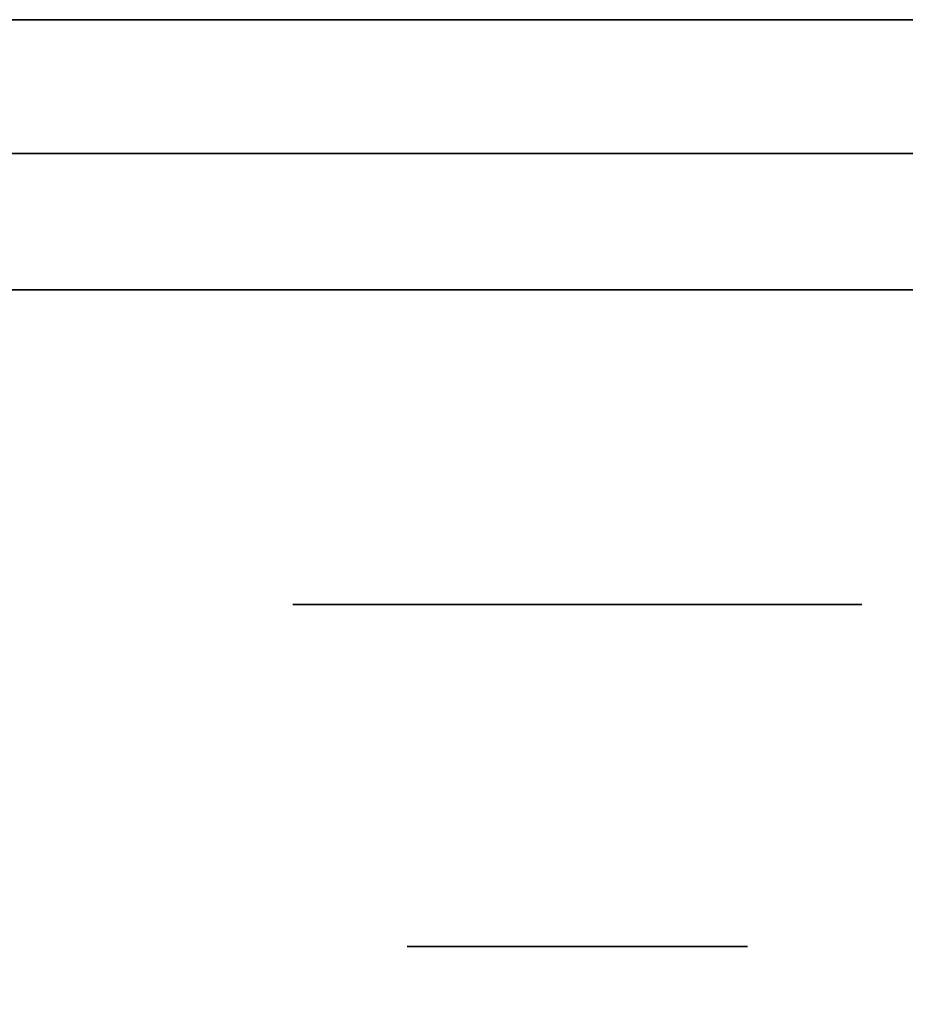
# Model space of a CAD drawing. Extents: x 413.3 to 457.5, y 5047.8 to 5050.
# Tile 655 of 656: x 451.4056 to 451.4473, y 5049.8818 to 5049.9282. Entities that reach past the tile are written whole.
import ezdxf

# ---------------------------------------------------------------- set-up
doc = ezdxf.new("R2010")
doc.units = 0
doc.header["$LTSCALE"] = 150
doc.header["$MEASUREMENT"] = 0
doc.layers.add('3DFACE_BOLT', color=7, linetype='CONTINUOUS')
doc.layers.add('3DFACE_SHAPE', color=7, linetype='CONTINUOUS')

msp = doc.modelspace()

# ---------------------------------------------------------------- linework, layer by layer
at = {"layer": '3DFACE_BOLT', "color": 1}
for points, invisible_edges in [([(451.423839, 5049.934559, -0.135), (451.424231, 5049.934559, -0.137472), (451.423839, 5049.884559, -0.135)], 14), ([(451.423839, 5049.884559, -0.135), (451.424231, 5049.934559, -0.137472), (451.424231, 5049.884559, -0.137472)], 3), ([(451.424231, 5049.934559, -0.132528), (451.423839, 5049.934559, -0.135), (451.424231, 5049.884559, -0.132528)], 14), ([(451.424231, 5049.884559, -0.132528), (451.423839, 5049.934559, -0.135), (451.423839, 5049.884559, -0.135)], 3), ([(451.423839, 5049.934559, -0.065), (451.424231, 5049.934559, -0.067472), (451.423839, 5049.884559, -0.065)], 14), ([(451.423839, 5049.884559, -0.065), (451.424231, 5049.934559, -0.067472), (451.424231, 5049.884559, -0.067472)], 3), ([(451.424231, 5049.934559, -0.062528), (451.423839, 5049.934559, -0.065), (451.424231, 5049.884559, -0.062528)], 14), ([(451.424231, 5049.884559, -0.062528), (451.423839, 5049.934559, -0.065), (451.423839, 5049.884559, -0.065)], 3), ([(451.424231, 5049.934559, -0.137472), (451.425367, 5049.934559, -0.139702), (451.424231, 5049.884559, -0.137472)], 14), ([(451.424231, 5049.884559, -0.137472), (451.425367, 5049.934559, -0.139702), (451.425367, 5049.884559, -0.139702)], 3), ([(451.425367, 5049.934559, -0.130298), (451.424231, 5049.934559, -0.132528), (451.425367, 5049.884559, -0.130298)], 14), ([(451.425367, 5049.884559, -0.130298), (451.424231, 5049.934559, -0.132528), (451.424231, 5049.884559, -0.132528)], 3), ([(451.424231, 5049.934559, -0.067472), (451.425367, 5049.934559, -0.069702), (451.424231, 5049.884559, -0.067472)], 14), ([(451.424231, 5049.884559, -0.067472), (451.425367, 5049.934559, -0.069702), (451.425367, 5049.884559, -0.069702)], 3), ([(451.425367, 5049.934559, -0.060298), (451.424231, 5049.934559, -0.062528), (451.425367, 5049.884559, -0.060298)], 14), ([(451.425367, 5049.884559, -0.060298), (451.424231, 5049.934559, -0.062528), (451.424231, 5049.884559, -0.062528)], 3), ([(451.425367, 5049.934559, -0.139702), (451.427137, 5049.934559, -0.141472), (451.425367, 5049.884559, -0.139702)], 14), ([(451.425367, 5049.884559, -0.139702), (451.427137, 5049.934559, -0.141472), (451.427137, 5049.884559, -0.141472)], 3), ([(451.427137, 5049.934559, -0.128528), (451.425367, 5049.934559, -0.130298), (451.427137, 5049.884559, -0.128528)], 14), ([(451.427137, 5049.884559, -0.128528), (451.425367, 5049.934559, -0.130298), (451.425367, 5049.884559, -0.130298)], 3), ([(451.425367, 5049.934559, -0.069702), (451.427137, 5049.934559, -0.071472), (451.425367, 5049.884559, -0.069702)], 14), ([(451.425367, 5049.884559, -0.069702), (451.427137, 5049.934559, -0.071472), (451.427137, 5049.884559, -0.071472)], 3), ([(451.427137, 5049.934559, -0.058528), (451.425367, 5049.934559, -0.060298), (451.427137, 5049.884559, -0.058528)], 14), ([(451.427137, 5049.884559, -0.058528), (451.425367, 5049.934559, -0.060298), (451.425367, 5049.884559, -0.060298)], 3), ([(451.427137, 5049.934559, -0.141472), (451.429367, 5049.934559, -0.142608), (451.427137, 5049.884559, -0.141472)], 14), ([(451.427137, 5049.884559, -0.141472), (451.429367, 5049.934559, -0.142608), (451.429367, 5049.884559, -0.142608)], 3), ([(451.429367, 5049.934559, -0.127392), (451.427137, 5049.934559, -0.128528), (451.429367, 5049.884559, -0.127392)], 14), ([(451.429367, 5049.884559, -0.127392), (451.427137, 5049.934559, -0.128528), (451.427137, 5049.884559, -0.128528)], 3), ([(451.427137, 5049.934559, -0.071472), (451.429367, 5049.934559, -0.072608), (451.427137, 5049.884559, -0.071472)], 14), ([(451.427137, 5049.884559, -0.071472), (451.429367, 5049.934559, -0.072608), (451.429367, 5049.884559, -0.072608)], 3), ([(451.429367, 5049.934559, -0.057392), (451.427137, 5049.934559, -0.058528), (451.429367, 5049.884559, -0.057392)], 14), ([(451.429367, 5049.884559, -0.057392), (451.427137, 5049.934559, -0.058528), (451.427137, 5049.884559, -0.058528)], 3), ([(451.429367, 5049.934559, -0.142608), (451.431839, 5049.934559, -0.143), (451.429367, 5049.884559, -0.142608)], 14), ([(451.429367, 5049.884559, -0.142608), (451.431839, 5049.934559, -0.143), (451.431839, 5049.884559, -0.143)], 3), ([(451.431839, 5049.934559, -0.127), (451.429367, 5049.934559, -0.127392), (451.431839, 5049.884559, -0.127)], 14), ([(451.431839, 5049.884559, -0.127), (451.429367, 5049.934559, -0.127392), (451.429367, 5049.884559, -0.127392)], 3), ([(451.429367, 5049.934559, -0.072608), (451.431839, 5049.934559, -0.073), (451.429367, 5049.884559, -0.072608)], 14), ([(451.429367, 5049.884559, -0.072608), (451.431839, 5049.934559, -0.073), (451.431839, 5049.884559, -0.073)], 3), ([(451.431839, 5049.934559, -0.057), (451.429367, 5049.934559, -0.057392), (451.431839, 5049.884559, -0.057)], 14), ([(451.431839, 5049.884559, -0.057), (451.429367, 5049.934559, -0.057392), (451.429367, 5049.884559, -0.057392)], 3), ([(451.431839, 5049.934559, -0.143), (451.434312, 5049.934559, -0.142608), (451.431839, 5049.884559, -0.143)], 14), ([(451.431839, 5049.884559, -0.143), (451.434312, 5049.934559, -0.142608), (451.434312, 5049.884559, -0.142608)], 3), ([(451.434312, 5049.934559, -0.127392), (451.431839, 5049.934559, -0.127), (451.434312, 5049.884559, -0.127392)], 14), ([(451.434312, 5049.884559, -0.127392), (451.431839, 5049.934559, -0.127), (451.431839, 5049.884559, -0.127)], 3), ([(451.431839, 5049.934559, -0.073), (451.434312, 5049.934559, -0.072608), (451.431839, 5049.884559, -0.073)], 14), ([(451.431839, 5049.884559, -0.073), (451.434312, 5049.934559, -0.072608), (451.434312, 5049.884559, -0.072608)], 3), ([(451.434312, 5049.934559, -0.057392), (451.431839, 5049.934559, -0.057), (451.434312, 5049.884559, -0.057392)], 14), ([(451.434312, 5049.884559, -0.057392), (451.431839, 5049.934559, -0.057), (451.431839, 5049.884559, -0.057)], 3), ([(451.434312, 5049.934559, -0.142608), (451.436542, 5049.934559, -0.141472), (451.434312, 5049.884559, -0.142608)], 14), ([(451.434312, 5049.884559, -0.142608), (451.436542, 5049.934559, -0.141472), (451.436542, 5049.884559, -0.141472)], 3), ([(451.436542, 5049.934559, -0.128528), (451.434312, 5049.934559, -0.127392), (451.436542, 5049.884559, -0.128528)], 14), ([(451.436542, 5049.884559, -0.128528), (451.434312, 5049.934559, -0.127392), (451.434312, 5049.884559, -0.127392)], 3), ([(451.434312, 5049.934559, -0.072608), (451.436542, 5049.934559, -0.071472), (451.434312, 5049.884559, -0.072608)], 14), ([(451.434312, 5049.884559, -0.072608), (451.436542, 5049.934559, -0.071472), (451.436542, 5049.884559, -0.071472)], 3), ([(451.436542, 5049.934559, -0.058528), (451.434312, 5049.934559, -0.057392), (451.436542, 5049.884559, -0.058528)], 14), ([(451.436542, 5049.884559, -0.058528), (451.434312, 5049.934559, -0.057392), (451.434312, 5049.884559, -0.057392)], 3), ([(451.436542, 5049.934559, -0.141472), (451.438312, 5049.934559, -0.139702), (451.436542, 5049.884559, -0.141472)], 14), ([(451.436542, 5049.884559, -0.141472), (451.438312, 5049.934559, -0.139702), (451.438312, 5049.884559, -0.139702)], 3), ([(451.438312, 5049.934559, -0.130298), (451.436542, 5049.934559, -0.128528), (451.438312, 5049.884559, -0.130298)], 14), ([(451.438312, 5049.884559, -0.130298), (451.436542, 5049.934559, -0.128528), (451.436542, 5049.884559, -0.128528)], 3), ([(451.436542, 5049.934559, -0.071472), (451.438312, 5049.934559, -0.069702), (451.436542, 5049.884559, -0.071472)], 14), ([(451.436542, 5049.884559, -0.071472), (451.438312, 5049.934559, -0.069702), (451.438312, 5049.884559, -0.069702)], 3), ([(451.438312, 5049.934559, -0.060298), (451.436542, 5049.934559, -0.058528), (451.438312, 5049.884559, -0.060298)], 14), ([(451.438312, 5049.884559, -0.060298), (451.436542, 5049.934559, -0.058528), (451.436542, 5049.884559, -0.058528)], 3), ([(451.438312, 5049.934559, -0.139702), (451.439448, 5049.934559, -0.137472), (451.438312, 5049.884559, -0.139702)], 14), ([(451.438312, 5049.884559, -0.139702), (451.439448, 5049.934559, -0.137472), (451.439448, 5049.884559, -0.137472)], 3), ([(451.439448, 5049.934559, -0.132528), (451.438312, 5049.934559, -0.130298), (451.439448, 5049.884559, -0.132528)], 14), ([(451.439448, 5049.884559, -0.132528), (451.438312, 5049.934559, -0.130298), (451.438312, 5049.884559, -0.130298)], 3), ([(451.438312, 5049.934559, -0.069702), (451.439448, 5049.934559, -0.067472), (451.438312, 5049.884559, -0.069702)], 14), ([(451.438312, 5049.884559, -0.069702), (451.439448, 5049.934559, -0.067472), (451.439448, 5049.884559, -0.067472)], 3), ([(451.439448, 5049.934559, -0.062528), (451.438312, 5049.934559, -0.060298), (451.439448, 5049.884559, -0.062528)], 14), ([(451.439448, 5049.884559, -0.062528), (451.438312, 5049.934559, -0.060298), (451.438312, 5049.884559, -0.060298)], 3), ([(451.439448, 5049.934559, -0.137472), (451.439839, 5049.934559, -0.135), (451.439448, 5049.884559, -0.137472)], 14), ([(451.439448, 5049.884559, -0.137472), (451.439839, 5049.934559, -0.135), (451.439839, 5049.884559, -0.135)], 3), ([(451.439839, 5049.934559, -0.135), (451.439448, 5049.934559, -0.132528), (451.439839, 5049.884559, -0.135)], 14), ([(451.439839, 5049.884559, -0.135), (451.439448, 5049.934559, -0.132528), (451.439448, 5049.884559, -0.132528)], 3), ([(451.439448, 5049.934559, -0.067472), (451.439839, 5049.934559, -0.065), (451.439448, 5049.884559, -0.067472)], 14), ([(451.439448, 5049.884559, -0.067472), (451.439839, 5049.934559, -0.065), (451.439839, 5049.884559, -0.065)], 3), ([(451.439839, 5049.934559, -0.065), (451.439448, 5049.934559, -0.062528), (451.439839, 5049.884559, -0.065)], 14), ([(451.439839, 5049.884559, -0.065), (451.439448, 5049.934559, -0.062528), (451.439448, 5049.884559, -0.062528)], 3), ([(451.418464, 5049.915459, -0.135), (451.425152, 5049.915459, -0.146583), (451.418464, 5049.900659, -0.135)], 14), ([(451.418464, 5049.900659, -0.135), (451.425152, 5049.915459, -0.146583), (451.425152, 5049.900659, -0.146583)], 3), ([(451.425152, 5049.915459, -0.123417), (451.418464, 5049.915459, -0.135), (451.425152, 5049.900659, -0.123417)], 14), ([(451.425152, 5049.900659, -0.123417), (451.418464, 5049.915459, -0.135), (451.418464, 5049.900659, -0.135)], 3), ([(451.418464, 5049.915459, -0.135), (451.425152, 5049.915459, -0.123417), (451.425152, 5049.915459, -0.146583)], 2), ([(451.418464, 5049.915459, -0.065), (451.425152, 5049.915459, -0.076583), (451.418464, 5049.900659, -0.065)], 14), ([(451.418464, 5049.900659, -0.065), (451.425152, 5049.915459, -0.076583), (451.425152, 5049.900659, -0.076583)], 3), ([(451.425152, 5049.915459, -0.053417), (451.418464, 5049.915459, -0.065), (451.425152, 5049.900659, -0.053417)], 14), ([(451.425152, 5049.900659, -0.053417), (451.418464, 5049.915459, -0.065), (451.418464, 5049.900659, -0.065)], 3), ([(451.418464, 5049.915459, -0.065), (451.425152, 5049.915459, -0.053417), (451.425152, 5049.915459, -0.076583)], 2), ([(451.425152, 5049.915459, -0.146583), (451.438527, 5049.915459, -0.146583), (451.425152, 5049.900659, -0.146583)], 14), ([(451.425152, 5049.900659, -0.146583), (451.438527, 5049.915459, -0.146583), (451.438527, 5049.900659, -0.146583)], 3), ([(451.438527, 5049.915459, -0.123417), (451.425152, 5049.915459, -0.123417), (451.438527, 5049.900659, -0.123417)], 14), ([(451.438527, 5049.900659, -0.123417), (451.425152, 5049.915459, -0.123417), (451.425152, 5049.900659, -0.123417)], 3), ([(451.425152, 5049.915459, -0.123417), (451.438527, 5049.915459, -0.123417), (451.425152, 5049.915459, -0.146583)], 14), ([(451.425152, 5049.915459, -0.146583), (451.438527, 5049.915459, -0.123417), (451.438527, 5049.915459, -0.146583)], 3), ([(451.425152, 5049.915459, -0.076583), (451.438527, 5049.915459, -0.076583), (451.425152, 5049.900659, -0.076583)], 14), ([(451.425152, 5049.900659, -0.076583), (451.438527, 5049.915459, -0.076583), (451.438527, 5049.900659, -0.076583)], 3), ([(451.438527, 5049.915459, -0.053417), (451.425152, 5049.915459, -0.053417), (451.438527, 5049.900659, -0.053417)], 14), ([(451.438527, 5049.900659, -0.053417), (451.425152, 5049.915459, -0.053417), (451.425152, 5049.900659, -0.053417)], 3), ([(451.425152, 5049.915459, -0.053417), (451.438527, 5049.915459, -0.053417), (451.425152, 5049.915459, -0.076583)], 14), ([(451.425152, 5049.915459, -0.076583), (451.438527, 5049.915459, -0.053417), (451.438527, 5049.915459, -0.076583)], 3), ([(451.438527, 5049.915459, -0.146583), (451.445214, 5049.915459, -0.135), (451.438527, 5049.900659, -0.146583)], 14), ([(451.438527, 5049.900659, -0.146583), (451.445214, 5049.915459, -0.135), (451.445214, 5049.900659, -0.135)], 3), ([(451.445214, 5049.915459, -0.135), (451.438527, 5049.915459, -0.123417), (451.445214, 5049.900659, -0.135)], 14), ([(451.445214, 5049.900659, -0.135), (451.438527, 5049.915459, -0.123417), (451.438527, 5049.900659, -0.123417)], 3), ([(451.438527, 5049.915459, -0.123417), (451.445214, 5049.915459, -0.135), (451.438527, 5049.915459, -0.146583)], 12), ([(451.438527, 5049.915459, -0.076583), (451.445214, 5049.915459, -0.065), (451.438527, 5049.900659, -0.076583)], 14), ([(451.438527, 5049.900659, -0.076583), (451.445214, 5049.915459, -0.065), (451.445214, 5049.900659, -0.065)], 3), ([(451.445214, 5049.915459, -0.065), (451.438527, 5049.915459, -0.053417), (451.445214, 5049.900659, -0.065)], 14), ([(451.445214, 5049.900659, -0.065), (451.438527, 5049.915459, -0.053417), (451.438527, 5049.900659, -0.053417)], 3), ([(451.438527, 5049.915459, -0.053417), (451.445214, 5049.915459, -0.065), (451.438527, 5049.915459, -0.076583)], 12), ([(451.418464, 5049.900659, -0.135), (451.425152, 5049.900659, -0.146583), (451.425152, 5049.900659, -0.123417)], 2), ([(451.418464, 5049.900659, -0.065), (451.425152, 5049.900659, -0.076583), (451.425152, 5049.900659, -0.053417)], 2), ([(451.425152, 5049.900659, -0.146583), (451.438527, 5049.900659, -0.146583), (451.425152, 5049.900659, -0.123417)], 14), ([(451.425152, 5049.900659, -0.123417), (451.438527, 5049.900659, -0.146583), (451.438527, 5049.900659, -0.123417)], 3), ([(451.425152, 5049.900659, -0.076583), (451.438527, 5049.900659, -0.076583), (451.425152, 5049.900659, -0.053417)], 14), ([(451.425152, 5049.900659, -0.053417), (451.438527, 5049.900659, -0.076583), (451.438527, 5049.900659, -0.053417)], 3), ([(451.438527, 5049.900659, -0.146583), (451.445214, 5049.900659, -0.135), (451.438527, 5049.900659, -0.123417)], 12), ([(451.438527, 5049.900659, -0.076583), (451.445214, 5049.900659, -0.065), (451.438527, 5049.900659, -0.053417)], 12), ([(451.423839, 5049.884559, -0.135), (451.424231, 5049.884559, -0.137472), (451.424231, 5049.884559, -0.132528)], 2), ([(451.423839, 5049.884559, -0.065), (451.424231, 5049.884559, -0.067472), (451.424231, 5049.884559, -0.062528)], 2), ([(451.424231, 5049.884559, -0.137472), (451.425367, 5049.884559, -0.139702), (451.424231, 5049.884559, -0.132528)], 14), ([(451.424231, 5049.884559, -0.132528), (451.425367, 5049.884559, -0.139702), (451.425367, 5049.884559, -0.130298)], 3), ([(451.424231, 5049.884559, -0.067472), (451.425367, 5049.884559, -0.069702), (451.424231, 5049.884559, -0.062528)], 14), ([(451.424231, 5049.884559, -0.062528), (451.425367, 5049.884559, -0.069702), (451.425367, 5049.884559, -0.060298)], 3), ([(451.425367, 5049.884559, -0.139702), (451.427137, 5049.884559, -0.141472), (451.425367, 5049.884559, -0.130298)], 14), ([(451.425367, 5049.884559, -0.130298), (451.427137, 5049.884559, -0.141472), (451.427137, 5049.884559, -0.128528)], 3), ([(451.425367, 5049.884559, -0.069702), (451.427137, 5049.884559, -0.071472), (451.425367, 5049.884559, -0.060298)], 14), ([(451.425367, 5049.884559, -0.060298), (451.427137, 5049.884559, -0.071472), (451.427137, 5049.884559, -0.058528)], 3), ([(451.427137, 5049.884559, -0.141472), (451.429367, 5049.884559, -0.142608), (451.427137, 5049.884559, -0.128528)], 14), ([(451.427137, 5049.884559, -0.128528), (451.429367, 5049.884559, -0.142608), (451.429367, 5049.884559, -0.127392)], 3), ([(451.427137, 5049.884559, -0.071472), (451.429367, 5049.884559, -0.072608), (451.427137, 5049.884559, -0.058528)], 14), ([(451.427137, 5049.884559, -0.058528), (451.429367, 5049.884559, -0.072608), (451.429367, 5049.884559, -0.057392)], 3), ([(451.429367, 5049.884559, -0.142608), (451.431839, 5049.884559, -0.143), (451.429367, 5049.884559, -0.127392)], 14), ([(451.429367, 5049.884559, -0.127392), (451.431839, 5049.884559, -0.143), (451.431839, 5049.884559, -0.127)], 3), ([(451.429367, 5049.884559, -0.072608), (451.431839, 5049.884559, -0.073), (451.429367, 5049.884559, -0.057392)], 14), ([(451.429367, 5049.884559, -0.057392), (451.431839, 5049.884559, -0.073), (451.431839, 5049.884559, -0.057)], 3), ([(451.431839, 5049.884559, -0.143), (451.434312, 5049.884559, -0.142608), (451.431839, 5049.884559, -0.127)], 14), ([(451.431839, 5049.884559, -0.127), (451.434312, 5049.884559, -0.142608), (451.434312, 5049.884559, -0.127392)], 3), ([(451.431839, 5049.884559, -0.073), (451.434312, 5049.884559, -0.072608), (451.431839, 5049.884559, -0.057)], 14), ([(451.431839, 5049.884559, -0.057), (451.434312, 5049.884559, -0.072608), (451.434312, 5049.884559, -0.057392)], 3), ([(451.434312, 5049.884559, -0.142608), (451.436542, 5049.884559, -0.141472), (451.434312, 5049.884559, -0.127392)], 14), ([(451.434312, 5049.884559, -0.127392), (451.436542, 5049.884559, -0.141472), (451.436542, 5049.884559, -0.128528)], 3), ([(451.434312, 5049.884559, -0.072608), (451.436542, 5049.884559, -0.071472), (451.434312, 5049.884559, -0.057392)], 14), ([(451.434312, 5049.884559, -0.057392), (451.436542, 5049.884559, -0.071472), (451.436542, 5049.884559, -0.058528)], 3), ([(451.436542, 5049.884559, -0.141472), (451.438312, 5049.884559, -0.139702), (451.436542, 5049.884559, -0.128528)], 14), ([(451.436542, 5049.884559, -0.128528), (451.438312, 5049.884559, -0.139702), (451.438312, 5049.884559, -0.130298)], 3), ([(451.436542, 5049.884559, -0.071472), (451.438312, 5049.884559, -0.069702), (451.436542, 5049.884559, -0.058528)], 14), ([(451.436542, 5049.884559, -0.058528), (451.438312, 5049.884559, -0.069702), (451.438312, 5049.884559, -0.060298)], 3), ([(451.438312, 5049.884559, -0.139702), (451.439448, 5049.884559, -0.137472), (451.438312, 5049.884559, -0.130298)], 14), ([(451.438312, 5049.884559, -0.130298), (451.439448, 5049.884559, -0.137472), (451.439448, 5049.884559, -0.132528)], 3), ([(451.438312, 5049.884559, -0.069702), (451.439448, 5049.884559, -0.067472), (451.438312, 5049.884559, -0.060298)], 14), ([(451.438312, 5049.884559, -0.060298), (451.439448, 5049.884559, -0.067472), (451.439448, 5049.884559, -0.062528)], 3), ([(451.439448, 5049.884559, -0.137472), (451.439839, 5049.884559, -0.135), (451.439448, 5049.884559, -0.132528)], 12), ([(451.439448, 5049.884559, -0.067472), (451.439839, 5049.884559, -0.065), (451.439448, 5049.884559, -0.062528)], 12)]:
    msp.add_3dface(points, dxfattribs=dict(at, invisible_edges=invisible_edges))
at = {"layer": '3DFACE_SHAPE', "color": 13}
for points, invisible_edges in [([(451.468689, 5050.024866), (451.26869, 5050.025153), (451.26554, 5047.825153)], 12), ([(451.26554, 5047.825153, -0.2), (451.26869, 5050.025153, -0.2), (451.465539, 5047.824866, -0.2)], 2), ([(451.465539, 5047.824866), (451.468689, 5050.024866), (451.26554, 5047.825153)], 2), ([(451.26869, 5050.025153, -0.2), (451.468689, 5050.024866, -0.2), (451.465539, 5047.824866, -0.2)], 12), ([(451.368689, 5047.825005, -0.0095), (451.371839, 5050.025005, -0.0095), (451.465539, 5047.824866, -0.0095)], 2), ([(451.468689, 5050.024866, -0.1905), (451.371839, 5050.025005, -0.1905), (451.368689, 5047.825005, -0.1905)], 12), ([(451.465539, 5047.824866, -0.1905), (451.468689, 5050.024866, -0.1905), (451.368689, 5047.825005, -0.1905)], 2), ([(451.371839, 5050.025005, -0.0095), (451.468689, 5050.024866, -0.0095), (451.465539, 5047.824866, -0.0095)], 12), ([(451.468689, 5049.928159, -0.0095), (451.425829, 5049.928159, -0.05899), (451.371839, 5049.928159, -0.0095)], 3), ([(451.425829, 5049.928159, -0.05899), (451.423339, 5049.928159, -0.065), (451.371839, 5049.928159, -0.0095)], 14), ([(451.423339, 5049.928159, -0.135), (451.371839, 5049.928159, -0.0095), (451.423339, 5049.928159, -0.065)], 15), ([(451.371839, 5049.928159, -0.0095), (451.423339, 5049.928159, -0.135), (451.371839, 5049.928159, -0.1905)], 3), ([(451.423339, 5049.928159, -0.135), (451.425829, 5049.928159, -0.14101), (451.371839, 5049.928159, -0.1905)], 14), ([(451.371839, 5049.928159, -0.1905), (451.425829, 5049.928159, -0.14101), (451.468689, 5049.928159, -0.1905)], 3), ([(451.371839, 5049.921859, -0.0095), (451.431839, 5049.921859, -0.0095), (451.371839, 5049.928159, -0.0095)], 2), ([(451.431839, 5049.921859, -0.0095), (451.468689, 5049.921859, -0.0095), (451.371839, 5049.928159, -0.0095)], 14), ([(451.371839, 5049.928159, -0.0095), (451.468689, 5049.921859, -0.0095), (451.468689, 5049.928159, -0.0095)], 1), ([(451.468689, 5049.928159, -0.1905), (451.468689, 5049.921859, -0.1905), (451.371839, 5049.928159, -0.1905)], 2), ([(451.468689, 5049.921859, -0.1905), (451.371839, 5049.921859, -0.1905), (451.371839, 5049.928159, -0.1905)], 12), ([(451.425829, 5049.928159, -0.12899), (451.425829, 5049.921859, -0.12899), (451.423339, 5049.928159, -0.135)], 3), ([(451.425829, 5049.921859, -0.12899), (451.423339, 5049.921859, -0.135), (451.423339, 5049.928159, -0.135)], 14), ([(451.423339, 5049.928159, -0.135), (451.423339, 5049.921859, -0.135), (451.425829, 5049.928159, -0.14101)], 3), ([(451.423339, 5049.921859, -0.135), (451.425829, 5049.921859, -0.14101), (451.425829, 5049.928159, -0.14101)], 14), ([(451.425829, 5049.928159, -0.05899), (451.425829, 5049.921859, -0.05899), (451.423339, 5049.928159, -0.065)], 3), ([(451.425829, 5049.921859, -0.05899), (451.423339, 5049.921859, -0.065), (451.423339, 5049.928159, -0.065)], 14), ([(451.423339, 5049.928159, -0.065), (451.423339, 5049.921859, -0.065), (451.425829, 5049.928159, -0.07101)], 3), ([(451.423339, 5049.921859, -0.065), (451.425829, 5049.921859, -0.07101), (451.425829, 5049.928159, -0.07101)], 14), ([(451.425829, 5049.928159, -0.12899), (451.423339, 5049.928159, -0.135), (451.425829, 5049.928159, -0.07101)], 14), ([(451.425829, 5049.928159, -0.07101), (451.423339, 5049.928159, -0.135), (451.423339, 5049.928159, -0.065)], 3), ([(451.431839, 5049.928159, -0.1265), (451.431839, 5049.921859, -0.1265), (451.425829, 5049.928159, -0.12899)], 3), ([(451.431839, 5049.921859, -0.1265), (451.425829, 5049.921859, -0.12899), (451.425829, 5049.928159, -0.12899)], 14), ([(451.425829, 5049.928159, -0.14101), (451.425829, 5049.921859, -0.14101), (451.431839, 5049.928159, -0.1435)], 3), ([(451.425829, 5049.921859, -0.14101), (451.431839, 5049.921859, -0.1435), (451.431839, 5049.928159, -0.1435)], 14), ([(451.431839, 5049.928159, -0.0565), (451.431839, 5049.921859, -0.0565), (451.425829, 5049.928159, -0.05899)], 3), ([(451.431839, 5049.921859, -0.0565), (451.425829, 5049.921859, -0.05899), (451.425829, 5049.928159, -0.05899)], 14), ([(451.425829, 5049.928159, -0.07101), (451.425829, 5049.921859, -0.07101), (451.431839, 5049.928159, -0.0735)], 3), ([(451.425829, 5049.921859, -0.07101), (451.431839, 5049.921859, -0.0735), (451.431839, 5049.928159, -0.0735)], 14), ([(451.431839, 5049.928159, -0.0565), (451.425829, 5049.928159, -0.05899), (451.468689, 5049.928159, -0.0095)], 14), ([(451.425829, 5049.928159, -0.07101), (451.431839, 5049.928159, -0.0735), (451.425829, 5049.928159, -0.12899)], 14), ([(451.431839, 5049.928159, -0.0735), (451.431839, 5049.928159, -0.1265), (451.425829, 5049.928159, -0.12899)], 13), ([(451.431839, 5049.928159, -0.1435), (451.468689, 5049.928159, -0.1905), (451.425829, 5049.928159, -0.14101)], 3), ([(451.43785, 5049.928159, -0.12899), (451.43785, 5049.921859, -0.12899), (451.431839, 5049.928159, -0.1265)], 3), ([(451.43785, 5049.921859, -0.12899), (451.431839, 5049.921859, -0.1265), (451.431839, 5049.928159, -0.1265)], 14), ([(451.431839, 5049.928159, -0.1435), (451.431839, 5049.921859, -0.1435), (451.43785, 5049.928159, -0.14101)], 3), ([(451.431839, 5049.921859, -0.1435), (451.43785, 5049.921859, -0.14101), (451.43785, 5049.928159, -0.14101)], 14), ([(451.431839, 5049.928159, -0.0735), (451.431839, 5049.921859, -0.0735), (451.43785, 5049.928159, -0.07101)], 3), ([(451.431839, 5049.921859, -0.0735), (451.43785, 5049.921859, -0.07101), (451.43785, 5049.928159, -0.07101)], 14), ([(451.43785, 5049.928159, -0.05899), (451.43785, 5049.921859, -0.05899), (451.431839, 5049.928159, -0.0565)], 3), ([(451.43785, 5049.921859, -0.05899), (451.431839, 5049.921859, -0.0565), (451.431839, 5049.928159, -0.0565)], 14), ([(451.43785, 5049.928159, -0.05899), (451.431839, 5049.928159, -0.0565), (455.297039, 5049.928159, -0.065)], 14), ([(455.297039, 5049.928159, -0.065), (451.431839, 5049.928159, -0.0565), (455.299529, 5049.928159, -0.05899)], 15), ([(451.431839, 5049.928159, -0.0565), (455.268689, 5049.928159, -0.0095), (455.299529, 5049.928159, -0.05899)], 15), ([(455.268689, 5049.928159, -0.0095), (451.431839, 5049.928159, -0.0565), (451.468689, 5049.928159, -0.0095)], 3), ([(451.43785, 5049.928159, -0.14101), (451.468689, 5049.928159, -0.1905), (451.431839, 5049.928159, -0.1435)], 3), ([(451.43785, 5049.928159, -0.12899), (451.431839, 5049.928159, -0.1265), (451.43785, 5049.928159, -0.07101)], 14), ([(451.431839, 5049.928159, -0.1265), (451.431839, 5049.928159, -0.0735), (451.43785, 5049.928159, -0.07101)], 13), ([(451.43785, 5049.928159, -0.14101), (451.43785, 5049.921859, -0.14101), (451.440339, 5049.928159, -0.135)], 3), ([(451.43785, 5049.921859, -0.14101), (451.440339, 5049.921859, -0.135), (451.440339, 5049.928159, -0.135)], 14), ([(451.440339, 5049.928159, -0.135), (451.440339, 5049.921859, -0.135), (451.43785, 5049.928159, -0.12899)], 3), ([(451.440339, 5049.921859, -0.135), (451.43785, 5049.921859, -0.12899), (451.43785, 5049.928159, -0.12899)], 14), ([(451.43785, 5049.928159, -0.07101), (451.43785, 5049.921859, -0.07101), (451.440339, 5049.928159, -0.065)], 3), ([(451.43785, 5049.921859, -0.07101), (451.440339, 5049.921859, -0.065), (451.440339, 5049.928159, -0.065)], 14), ([(451.440339, 5049.928159, -0.065), (451.440339, 5049.921859, -0.065), (451.43785, 5049.928159, -0.05899)], 3), ([(451.440339, 5049.921859, -0.065), (451.43785, 5049.921859, -0.05899), (451.43785, 5049.928159, -0.05899)], 14), ([(451.440339, 5049.928159, -0.065), (451.43785, 5049.928159, -0.05899), (455.297039, 5049.928159, -0.065)], 14), ([(451.440339, 5049.928159, -0.135), (455.305539, 5049.928159, -0.1435), (451.43785, 5049.928159, -0.14101)], 15), ([(455.305539, 5049.928159, -0.1435), (451.468689, 5049.928159, -0.1905), (451.43785, 5049.928159, -0.14101)], 15), ([(451.440339, 5049.928159, -0.135), (451.43785, 5049.928159, -0.12899), (455.297039, 5049.928159, -0.065)], 14), ([(455.297039, 5049.928159, -0.065), (451.43785, 5049.928159, -0.12899), (451.440339, 5049.928159, -0.065)], 15), ([(451.43785, 5049.928159, -0.12899), (451.43785, 5049.928159, -0.07101), (451.440339, 5049.928159, -0.065)], 15), ([(455.297039, 5049.928159, -0.135), (455.299529, 5049.928159, -0.14101), (451.440339, 5049.928159, -0.135)], 14), ([(455.299529, 5049.928159, -0.14101), (455.305539, 5049.928159, -0.1435), (451.440339, 5049.928159, -0.135)], 14), ([(455.297039, 5049.928159, -0.135), (451.440339, 5049.928159, -0.135), (455.299529, 5049.928159, -0.07101)], 15), ([(455.299529, 5049.928159, -0.07101), (451.440339, 5049.928159, -0.135), (455.297039, 5049.928159, -0.065)], 3), ([(451.423339, 5049.921859, -0.135), (451.425829, 5049.921859, -0.14101), (451.371839, 5049.921859, -0.135)], 14), ([(451.425829, 5049.921859, -0.14101), (451.431839, 5049.921859, -0.1435), (451.371839, 5049.921859, -0.135)], 14), ([(451.371839, 5049.921859, -0.135), (451.431839, 5049.921859, -0.1435), (451.371839, 5049.921859, -0.17)], 15), ([(451.431839, 5049.921859, -0.1435), (451.43785, 5049.921859, -0.14101), (451.371839, 5049.921859, -0.17)], 14), ([(451.371839, 5049.921859, -0.17), (451.43785, 5049.921859, -0.14101), (451.473839, 5049.921859, -0.17)], 3), ([(451.473839, 5049.921859, -0.03), (451.425829, 5049.921859, -0.05899), (451.371839, 5049.921859, -0.03)], 3), ([(451.425829, 5049.921859, -0.05899), (451.371839, 5049.921859, -0.065), (451.371839, 5049.921859, -0.03)], 13), ([(451.425829, 5049.921859, -0.05899), (451.423339, 5049.921859, -0.065), (451.371839, 5049.921859, -0.065)], 14), ([(451.423339, 5049.921859, -0.135), (451.371839, 5049.921859, -0.135), (451.425829, 5049.921859, -0.07101)], 15), ([(451.425829, 5049.921859, -0.07101), (451.371839, 5049.921859, -0.135), (451.423339, 5049.921859, -0.065)], 3), ([(451.371839, 5049.921859, -0.135), (451.371839, 5049.921859, -0.065), (451.423339, 5049.921859, -0.065)], 14), ([(451.473839, 5049.921859, -0.17), (451.378239, 5049.915459, -0.17), (451.371839, 5049.921859, -0.17)], 3), ([(451.378239, 5049.915459, -0.03), (451.473839, 5049.921859, -0.03), (451.371839, 5049.921859, -0.03)], 13), ([(451.468689, 5049.921859, -0.1905), (451.425829, 5049.921859, -0.14101), (451.371839, 5049.921859, -0.1905)], 3), ([(451.425829, 5049.921859, -0.14101), (451.423339, 5049.921859, -0.135), (451.371839, 5049.921859, -0.1905)], 14), ([(451.423339, 5049.921859, -0.065), (451.371839, 5049.921859, -0.1905), (451.423339, 5049.921859, -0.135)], 15), ([(451.371839, 5049.921859, -0.1905), (451.423339, 5049.921859, -0.065), (451.371839, 5049.921859, -0.0095)], 3), ([(451.423339, 5049.921859, -0.065), (451.425829, 5049.921859, -0.05899), (451.371839, 5049.921859, -0.0095)], 14), ([(451.371839, 5049.921859, -0.0095), (451.425829, 5049.921859, -0.05899), (451.431839, 5049.921859, -0.0095)], 3), ([(451.431839, 5049.915459, -0.17), (451.378239, 5049.915459, -0.17), (451.473839, 5049.921859, -0.17)], 14), ([(451.378239, 5049.915459, -0.03), (451.473839, 5049.915459, -0.03), (451.473839, 5049.921859, -0.03)], 12), ([(451.425829, 5049.921859, -0.12899), (451.423339, 5049.921859, -0.135), (451.425829, 5049.921859, -0.07101)], 14), ([(451.425829, 5049.915459, -0.07101), (451.425829, 5049.921859, -0.07101), (451.423339, 5049.915459, -0.065)], 3), ([(451.425829, 5049.921859, -0.07101), (451.423339, 5049.921859, -0.065), (451.423339, 5049.915459, -0.065)], 14), ([(451.423339, 5049.915459, -0.065), (451.423339, 5049.921859, -0.065), (451.425829, 5049.915459, -0.05899)], 3), ([(451.423339, 5049.921859, -0.065), (451.425829, 5049.921859, -0.05899), (451.425829, 5049.915459, -0.05899)], 14), ([(451.425829, 5049.915459, -0.14101), (451.425829, 5049.921859, -0.14101), (451.423339, 5049.915459, -0.135)], 3), ([(451.425829, 5049.921859, -0.14101), (451.423339, 5049.921859, -0.135), (451.423339, 5049.915459, -0.135)], 14), ([(451.423339, 5049.915459, -0.135), (451.423339, 5049.921859, -0.135), (451.425829, 5049.915459, -0.12899)], 3), ([(451.423339, 5049.921859, -0.135), (451.425829, 5049.921859, -0.12899), (451.425829, 5049.915459, -0.12899)], 14), ([(451.425829, 5049.921859, -0.07101), (451.423339, 5049.921859, -0.065), (451.425829, 5049.921859, -0.12899)], 14), ([(451.425829, 5049.921859, -0.12899), (451.423339, 5049.921859, -0.065), (451.423339, 5049.921859, -0.135)], 3), ([(451.431839, 5049.921859, -0.0565), (451.425829, 5049.921859, -0.05899), (451.473839, 5049.921859, -0.03)], 14), ([(451.425829, 5049.921859, -0.07101), (451.431839, 5049.921859, -0.0735), (451.425829, 5049.921859, -0.12899)], 14), ([(451.431839, 5049.921859, -0.0735), (451.431839, 5049.921859, -0.1265), (451.425829, 5049.921859, -0.12899)], 13), ([(451.425829, 5049.915459, -0.05899), (451.425829, 5049.921859, -0.05899), (451.431839, 5049.915459, -0.0565)], 3), ([(451.425829, 5049.921859, -0.05899), (451.431839, 5049.921859, -0.0565), (451.431839, 5049.915459, -0.0565)], 14), ([(451.431839, 5049.915459, -0.0735), (451.431839, 5049.921859, -0.0735), (451.425829, 5049.915459, -0.07101)], 3), ([(451.431839, 5049.921859, -0.0735), (451.425829, 5049.921859, -0.07101), (451.425829, 5049.915459, -0.07101)], 14), ([(451.425829, 5049.915459, -0.12899), (451.425829, 5049.921859, -0.12899), (451.431839, 5049.915459, -0.1265)], 3), ([(451.425829, 5049.921859, -0.12899), (451.431839, 5049.921859, -0.1265), (451.431839, 5049.915459, -0.1265)], 14), ([(451.431839, 5049.915459, -0.1435), (451.431839, 5049.921859, -0.1435), (451.425829, 5049.915459, -0.14101)], 3), ([(451.431839, 5049.921859, -0.1435), (451.425829, 5049.921859, -0.14101), (451.425829, 5049.915459, -0.14101)], 14), ([(451.431839, 5049.921859, -0.1435), (451.425829, 5049.921859, -0.14101), (451.468689, 5049.921859, -0.1905)], 14), ([(451.425829, 5049.921859, -0.05899), (451.431839, 5049.921859, -0.0565), (451.431839, 5049.921859, -0.0095)], 14), ([(451.425829, 5049.921859, -0.12899), (451.431839, 5049.921859, -0.1265), (451.425829, 5049.921859, -0.07101)], 14), ([(451.425829, 5049.921859, -0.07101), (451.431839, 5049.921859, -0.1265), (451.431839, 5049.921859, -0.0735)], 3), ([(451.43785, 5049.921859, -0.12899), (451.431839, 5049.921859, -0.1265), (451.43785, 5049.921859, -0.07101)], 14), ([(451.431839, 5049.921859, -0.1265), (451.431839, 5049.921859, -0.0735), (451.43785, 5049.921859, -0.07101)], 13), ([(451.43785, 5049.921859, -0.05899), (451.431839, 5049.921859, -0.0565), (451.473839, 5049.921859, -0.03)], 14), ([(451.431839, 5049.915459, -0.0565), (451.431839, 5049.921859, -0.0565), (451.43785, 5049.915459, -0.05899)], 3), ([(451.431839, 5049.921859, -0.0565), (451.43785, 5049.921859, -0.05899), (451.43785, 5049.915459, -0.05899)], 14), ([(451.43785, 5049.915459, -0.07101), (451.43785, 5049.921859, -0.07101), (451.431839, 5049.915459, -0.0735)], 3), ([(451.43785, 5049.921859, -0.07101), (451.431839, 5049.921859, -0.0735), (451.431839, 5049.915459, -0.0735)], 14), ([(451.431839, 5049.915459, -0.1265), (451.431839, 5049.921859, -0.1265), (451.43785, 5049.915459, -0.12899)], 3), ([(451.431839, 5049.921859, -0.1265), (451.43785, 5049.921859, -0.12899), (451.43785, 5049.915459, -0.12899)], 14), ([(451.43785, 5049.915459, -0.14101), (451.43785, 5049.921859, -0.14101), (451.431839, 5049.915459, -0.1435)], 3), ([(451.43785, 5049.921859, -0.14101), (451.431839, 5049.921859, -0.1435), (451.431839, 5049.915459, -0.1435)], 14), ([(451.473839, 5049.915459, -0.17), (451.431839, 5049.915459, -0.17), (451.473839, 5049.921859, -0.17)], 2), ([(451.468689, 5049.921859, -0.0095), (451.431839, 5049.921859, -0.0565), (451.43785, 5049.921859, -0.05899)], 13), ([(451.431839, 5049.921859, -0.0565), (451.468689, 5049.921859, -0.0095), (451.431839, 5049.921859, -0.0095)], 13), ([(451.43785, 5049.921859, -0.14101), (451.431839, 5049.921859, -0.1435), (455.299529, 5049.921859, -0.14101)], 14), ([(451.431839, 5049.921859, -0.1435), (451.468689, 5049.921859, -0.1905), (455.299529, 5049.921859, -0.14101)], 15), ([(451.431839, 5049.921859, -0.1265), (451.43785, 5049.921859, -0.12899), (451.431839, 5049.921859, -0.0735)], 14), ([(451.431839, 5049.921859, -0.0735), (451.43785, 5049.921859, -0.12899), (451.43785, 5049.921859, -0.07101)], 3), ([(451.43785, 5049.921859, -0.14101), (451.440339, 5049.921859, -0.135), (451.473839, 5049.921859, -0.17)], 14), ([(451.43785, 5049.921859, -0.07101), (451.440339, 5049.921859, -0.065), (451.43785, 5049.921859, -0.12899)], 14), ([(451.43785, 5049.921859, -0.12899), (451.440339, 5049.921859, -0.065), (451.440339, 5049.921859, -0.135)], 3), ([(451.440339, 5049.921859, -0.065), (451.43785, 5049.921859, -0.05899), (451.473839, 5049.921859, -0.03)], 14), ([(451.43785, 5049.915459, -0.05899), (451.43785, 5049.921859, -0.05899), (451.440339, 5049.915459, -0.065)], 3), ([(451.43785, 5049.921859, -0.05899), (451.440339, 5049.921859, -0.065), (451.440339, 5049.915459, -0.065)], 14), ([(451.440339, 5049.915459, -0.065), (451.440339, 5049.921859, -0.065), (451.43785, 5049.915459, -0.07101)], 3), ([(451.440339, 5049.921859, -0.065), (451.43785, 5049.921859, -0.07101), (451.43785, 5049.915459, -0.07101)], 14), ([(451.43785, 5049.915459, -0.12899), (451.43785, 5049.921859, -0.12899), (451.440339, 5049.915459, -0.135)], 3), ([(451.43785, 5049.921859, -0.12899), (451.440339, 5049.921859, -0.135), (451.440339, 5049.915459, -0.135)], 14), ([(451.440339, 5049.915459, -0.135), (451.440339, 5049.921859, -0.135), (451.43785, 5049.915459, -0.14101)], 3), ([(451.440339, 5049.921859, -0.135), (451.43785, 5049.921859, -0.14101), (451.43785, 5049.915459, -0.14101)], 14), ([(455.305539, 5049.921859, -0.0565), (451.468689, 5049.921859, -0.0095), (451.43785, 5049.921859, -0.05899)], 15), ([(451.440339, 5049.921859, -0.065), (455.299529, 5049.921859, -0.05899), (451.43785, 5049.921859, -0.05899)], 3), ([(455.299529, 5049.921859, -0.05899), (455.305539, 5049.921859, -0.0565), (451.43785, 5049.921859, -0.05899)], 14), ([(455.299529, 5049.921859, -0.14101), (455.297039, 5049.921859, -0.135), (451.43785, 5049.921859, -0.14101)], 14), ([(455.297039, 5049.921859, -0.135), (451.440339, 5049.921859, -0.135), (451.43785, 5049.921859, -0.14101)], 13), ([(451.440339, 5049.921859, -0.065), (451.43785, 5049.921859, -0.07101), (455.297039, 5049.921859, -0.135)], 14), ([(455.297039, 5049.921859, -0.135), (451.43785, 5049.921859, -0.07101), (451.440339, 5049.921859, -0.135)], 15), ([(451.43785, 5049.921859, -0.07101), (451.43785, 5049.921859, -0.12899), (451.440339, 5049.921859, -0.135)], 13), ([(451.440339, 5049.921859, -0.065), (451.473839, 5049.921859, -0.17), (451.440339, 5049.921859, -0.135)], 15), ([(451.473839, 5049.921859, -0.17), (451.440339, 5049.921859, -0.065), (451.473839, 5049.921859, -0.03)], 3), ([(455.297039, 5049.921859, -0.065), (455.299529, 5049.921859, -0.05899), (451.440339, 5049.921859, -0.065)], 14), ([(451.440339, 5049.921859, -0.065), (455.299529, 5049.921859, -0.12899), (455.297039, 5049.921859, -0.065)], 15), ([(455.299529, 5049.921859, -0.12899), (451.440339, 5049.921859, -0.065), (455.297039, 5049.921859, -0.135)], 3), ([(451.431839, 5049.915459, -0.17), (451.425829, 5049.915459, -0.14101), (451.378239, 5049.915459, -0.17)], 15), ([(451.425829, 5049.915459, -0.14101), (451.423339, 5049.915459, -0.135), (451.378239, 5049.915459, -0.17)], 14), ([(451.423339, 5049.915459, -0.065), (451.378239, 5049.915459, -0.17), (451.423339, 5049.915459, -0.135)], 15), ([(451.423339, 5049.915459, -0.065), (451.425829, 5049.915459, -0.05899), (451.378239, 5049.915459, -0.17)], 14), ([(451.378239, 5049.915459, -0.17), (451.425829, 5049.915459, -0.05899), (451.378239, 5049.915459, -0.03)], 3), ([(451.425829, 5049.915459, -0.05899), (451.473839, 5049.915459, -0.03), (451.378239, 5049.915459, -0.03)], 13), ([(451.425829, 5049.915459, -0.07101), (451.423339, 5049.915459, -0.065), (451.425829, 5049.915459, -0.12899)], 14), ([(451.425829, 5049.915459, -0.12899), (451.423339, 5049.915459, -0.065), (451.423339, 5049.915459, -0.135)], 3), ([(451.431839, 5049.915459, -0.1435), (451.425829, 5049.915459, -0.14101), (451.431839, 5049.915459, -0.17)], 14), ([(451.425829, 5049.915459, -0.05899), (451.431839, 5049.915459, -0.0565), (451.473839, 5049.915459, -0.03)], 14), ([(451.431839, 5049.915459, -0.0735), (451.425829, 5049.915459, -0.07101), (451.431839, 5049.915459, -0.1265)], 14), ([(451.431839, 5049.915459, -0.1265), (451.425829, 5049.915459, -0.07101), (451.425829, 5049.915459, -0.12899)], 3), ([(451.431839, 5049.915459, -0.0565), (451.43785, 5049.915459, -0.05899), (451.473839, 5049.915459, -0.03)], 14), ([(451.473839, 5049.915459, -0.17), (451.43785, 5049.915459, -0.14101), (451.431839, 5049.915459, -0.17)], 3), ([(451.43785, 5049.915459, -0.14101), (451.431839, 5049.915459, -0.1435), (451.431839, 5049.915459, -0.17)], 14), ([(451.43785, 5049.915459, -0.07101), (451.431839, 5049.915459, -0.0735), (451.43785, 5049.915459, -0.12899)], 14), ([(451.43785, 5049.915459, -0.12899), (451.431839, 5049.915459, -0.0735), (451.431839, 5049.915459, -0.1265)], 3), ([(451.473839, 5049.915459, -0.03), (451.43785, 5049.915459, -0.05899), (451.440339, 5049.915459, -0.065)], 13), ([(451.43785, 5049.915459, -0.12899), (451.440339, 5049.915459, -0.135), (451.43785, 5049.915459, -0.07101)], 14), ([(451.43785, 5049.915459, -0.07101), (451.440339, 5049.915459, -0.135), (451.440339, 5049.915459, -0.065)], 3), ([(451.440339, 5049.915459, -0.135), (451.43785, 5049.915459, -0.14101), (451.473839, 5049.915459, -0.17)], 14), ([(451.440339, 5049.915459, -0.135), (451.473839, 5049.915459, -0.03), (451.440339, 5049.915459, -0.065)], 15), ([(451.473839, 5049.915459, -0.03), (451.440339, 5049.915459, -0.135), (451.473839, 5049.915459, -0.17)], 3)]:
    msp.add_3dface(points, dxfattribs=dict(at, invisible_edges=invisible_edges))

doc.saveas('drawing.dxf')
